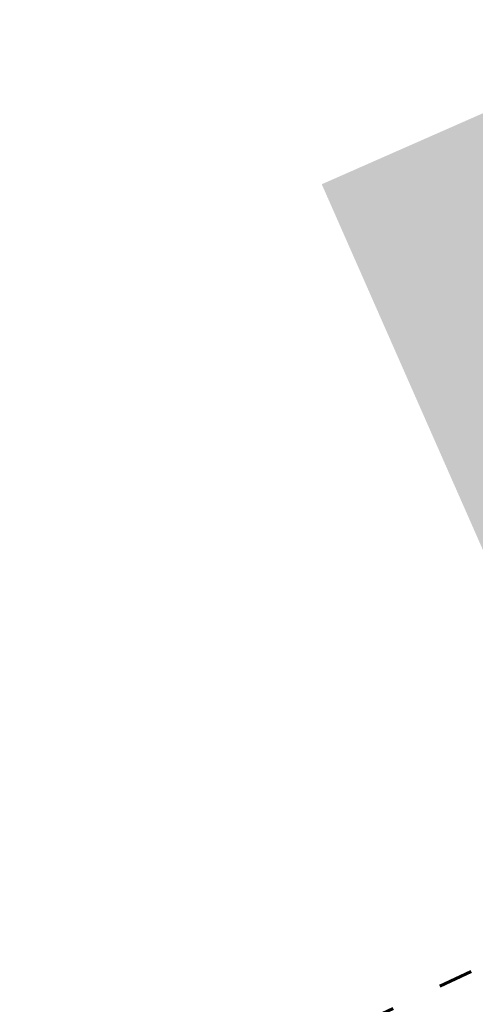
# Model space of a CAD drawing. Header units: millimetres. Extents: x 3267 to 3416, y 1494 to 1704.
# Tile 282 of 346: x 3349.65 to 3357.57, y 1625.88 to 1643.01. Entities that reach past the tile are written whole.
import ezdxf

# ---------------------------------------------------------------- set-up
doc = ezdxf.new("R2010")
doc.units = ezdxf.units.MM
doc.linetypes.add('ACAD_ISO03W100', pattern=[30, 12, -18])
doc.layers.get('0').update_dxf_attribs({"lineweight": 5})
doc.layers.add('1_trawa', color=94, linetype='Continuous', lineweight=13)
doc.layers.add('granica', color=1, linetype='ACAD_ISO03W100', lineweight=35)
picture_1 = doc.add_image_def('image1.jpg', size_in_pixel=(9921, 7015))

msp = doc.modelspace()

# ---------------------------------------------------------------- hatches: boundary and pattern name
at = {"layer": '1_trawa'}
h = msp.add_hatch(dxfattribs=at)
h.set_pattern_fill('GRASS', color=256, scale=0.02)
h.paths.add_polyline_path([(3334.497, 1628.965), (3339.098, 1619.421), (3348.995, 1624.356), (3346.994, 1628.712), (3349.386, 1629.974), (3347.151, 1634.488)])
h.paths.add_polyline_path([(3321.01, 1612.481), (3332.933, 1618.228), (3329.296, 1625.774), (3317.373, 1620.027)])
h.paths.add_polyline_path([(3364.397, 1640.392), (3362.98, 1643.703), (3354.904, 1640.145), (3358.828, 1631.238), (3364.459, 1633.718), (3363.207, 1636.606), (3362.064, 1639.353)])
h.paths.add_polyline_path([(3329.527, 1638.016), (3330.259, 1638.333), (3326.132, 1647.867), (3310.174, 1640.96), (3309.051, 1640.428), (3314.907, 1627.294), (3331.81, 1634.832), (3331.448, 1635.579), (3330.254, 1638.331), (3329.527, 1638.016), (3330.72, 1635.264), (3323.839, 1632.28), (3322.646, 1635.069)])
h.paths.add_polyline_path([(3333.917, 1643.372), (3332.3, 1647.101), (3342.873, 1651.686), (3346.666, 1648.736), (3348.123, 1645.172), (3343.077, 1642.984), (3341.04, 1642.08), (3340.217, 1643.924), (3338.841, 1643.327), (3338.045, 1645.162)])

# ---------------------------------------------------------------- linework, layer by layer
at = {"layer": 'granica', "lineweight": 60, "ltscale": 0.05}
msp.add_lwpolyline([(3343.796, 1659.882), (3332.318, 1654.866), (3304.198, 1642.737), (3319.167, 1608.053), (3348.823, 1622.348), (3382.78, 1638.397), (3368.235, 1670.404), (3343.796, 1659.882)], close=True, dxfattribs=at)

# ---------------------------------------------------------------- pictures from other files: only their frames are drawn
image = msp.add_image(picture_1, insert=(3267.046, 1704.245), size_in_units=(210.445, 148.803), rotation=-90, dxfattribs=dict(fade=42))
image.dxf.flags = 7

doc.saveas('drawing.dxf')
